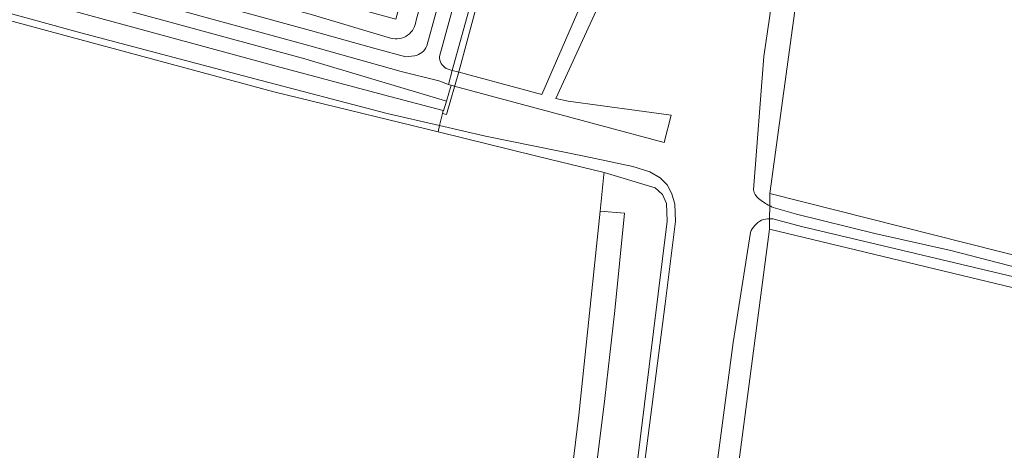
# Model space of a CAD drawing. Header units: metres. Extents: x 149984 to 156489, y 469398 to 478068.
# Tile 722 of 854: x 154849 to 154962, y 472682 to 472731. Entities that reach past the tile are written whole.
import ezdxf

# ---------------------------------------------------------------- set-up
doc = ezdxf.new("R2010")
doc.units = ezdxf.units.M
doc.header["$LTSCALE"] = 0.75
for name, color, linetype, lineweight in [('B-WE-GK-BESCHOEIING-G', 252, 'GK-BESCHOEIING-SO', 18), ('B-WE-GR-GRAS-GV', 252, 'Continuous', 13), ('B-WE-KW-KUNSTWERK_STEIGER-GV', 6, 'Continuous', 18), ('B-WE-OG-TERREIN_BEGROEID-GV', 252, 'Continuous', 18), ('B-WE-OG-TERREIN_ERF-GV', 252, 'Continuous', 18), ('B-WE-OG-TERREIN_OEVER-GV', 252, 'Continuous', 18), ('B-WE-OG-WATER_MEER-GV', 252, 'Continuous', 18), ('B-WE-OG-WATER_SLOOT-GV', 252, 'Continuous', 18), ('B-WE-OG-WEG-GV', 252, 'Continuous', 18), ('B-WE-VH-GESLOTENVERHARDING_ASFALT-GV', 252, 'Continuous', 18)]:
    doc.layers.add(name, color=color, linetype=linetype, lineweight=lineweight)
doc.linetypes.add('GK-BESCHOEIING-SO', pattern='A,18,-3,[1,NLCS.SHX,S=0.6,R=0,X=0,Y=0],-3', length=24)

msp = doc.modelspace()

# ---------------------------------------------------------------- linework, layer by layer
at = {"layer": 'B-WE-GK-BESCHOEIING-G', "flags": 128}
for points in [[(154917.735, 472793.6), (154910.714, 472768.158), (154899.073, 472725.005)], [(154897.67, 472720.079), (154899.073, 472725.005)], [(154897.67, 472720.079), (154897.211, 472720.208)]]:
    msp.add_lwpolyline(points, dxfattribs=at)
at = {"layer": 'B-WE-GR-GRAS-GV', "flags": 128}
for points in [[(154897.288, 472720.536), (154897.211, 472720.208), (154897.67, 472720.079), (154899.073, 472725.005), (154910.714, 472768.158), (154917.735, 472793.6), (154919.24, 472799.644), (154921.768, 472808.888), (154924.463, 472818.658), (154926.339, 472825.798), (154930.24, 472840.082), (154933.681, 472852.872), (154937.39, 472866.038), (154939.01, 472872.509), (154940.922, 472879.433), (154943.017, 472886.731), (154945.819, 472897.463), (154947.781, 472905.033)], [(154947.41, 472905.515), (154947.374, 472905.232), (154947.341, 472905.072), (154947.126, 472904.032), (154946.889, 472903.502), (154946.62, 472902.508), (154945.894, 472899.83), (154917.641, 472795.57), (154917.459, 472795.612), (154917.086, 472793.994), (154917.229, 472793.965), (154907.184, 472757.05), (154898.334, 472725.164), (154897.891, 472723.544), (154898.015, 472723.507), (154898.202, 472723.452), (154897.678, 472721.636), (154897.347, 472720.52), (154897.288, 472720.536)], [(154910.094, 472662.635), (154912.872, 472685.522), (154915.319, 472708.997), (154915.758, 472713.204), (154915.782, 472713.435), (154908.065, 472715.317), (154896.714, 472718.086), (154877.815, 472722.696), (154823.575, 472737.38), (154812.33, 472740.555), (154793.594, 472745.803), (154746.461, 472758.352), (154717.42, 472765.971)], [(154915.737, 472649.071), (154923.026, 472707.838), (154922.968, 472709.849), (154922.48, 472710.883), (154921.658, 472711.659), (154915.782, 472713.435), (154915.758, 472713.204), (154915.319, 472708.997), (154918.13, 472708.74), (154917.001, 472697.572), (154915.853, 472687.458), (154914.158, 472673.58)]]:
    msp.add_lwpolyline(points, dxfattribs=at)
for points in [[(155006.546, 472692.902), (155015.145, 472735.235), (154940.665, 472753.624), (154934.844, 472711.026)], [(154996.57, 472646.051), (155005.83, 472689.84), (154934.79, 472706.905), (154929.101, 472663.778)]]:
    msp.add_lwpolyline(points, close=True, dxfattribs=at)
at = {"layer": 'B-WE-KW-KUNSTWERK_STEIGER-GV', "flags": 128}
msp.add_lwpolyline([(154918.757, 472745.654), (154908.638, 472722.374), (154898.979, 472724.992), (154898.334, 472725.164), (154897.891, 472723.544), (154898.015, 472723.507), (154898.202, 472723.452), (154898.54, 472723.352), (154922.674, 472716.859), (154923.505, 472720.02), (154911.649, 472721.612), (154910.235, 472721.918), (154921.65, 472746.796)], dxfattribs=at)
at = {"layer": 'B-WE-OG-TERREIN_BEGROEID-GV', "flags": 128}
for points in [[(154895.424, 472727.979), (154903.686, 472758.033), (154912.926, 472791.771), (154913.643, 472794.512), (154912.806, 472795.025), (154912.133, 472795.293), (154911.197, 472792.412), (154901.994, 472758.779), (154894.172, 472730.943)], [(154891.25, 472728.862), (154882.28, 472731.548), (154746.793, 472768.387), (154726.737, 472773.457), (154725.325, 472773.476), (154725.229, 472773.001), (154726.175, 472772.386), (154755.795, 472764.243), (154882.034, 472729.739), (154889.576, 472727.647), (154893.017, 472726.728)], [(154893.017, 472726.728), (154893.993, 472726.82)]]:
    msp.add_lwpolyline(points, dxfattribs=at)
msp.add_lwpolyline([(154726.296, 472770.474), (154707.463, 472775.394), (154703.697, 472776.261), (154703.149, 472774.824), (154707.302, 472773.797), (154726.878, 472768.533), (154881.407, 472726.495), (154897.56, 472721.671), (154897.678, 472721.636), (154898.202, 472723.452), (154898.015, 472723.507), (154897.891, 472723.544), (154896.787, 472723.944), (154892.454, 472725.031), (154881.7, 472728.04), (154755.191, 472762.619)], close=True, dxfattribs=at)
at = {"layer": 'B-WE-OG-TERREIN_BEGROEID-GV'}
for points in [[(154894.172, 472730.943, -0.4774943), (154891.25, 472728.862)], [(154893.993, 472726.82, 0.2448446), (154895.424, 472727.979)]]:
    msp.add_lwpolyline(points, format="xyb", dxfattribs=at)
at = {"layer": 'B-WE-OG-TERREIN_ERF-GV', "flags": 128}
msp.add_lwpolyline([(154905.993, 472638.955), (154905.464, 472636.177), (154902.95, 472622.683), (154895.915, 472585.077), (154898.902, 472584.323), (154901.394, 472595.586), (154902.864, 472603.134), (154903.922, 472608.982), (154908.094, 472631.541), (154910.224, 472643.623), (154911.809, 472654.23), (154913.23, 472664.888), (154914.158, 472673.58), (154915.853, 472687.458), (154917.001, 472697.572), (154918.13, 472708.74), (154915.319, 472708.997), (154912.872, 472685.522), (154910.094, 472662.635)], close=True, dxfattribs=at)
at = {"layer": 'B-WE-OG-TERREIN_OEVER-GV', "flags": 128}
for points in [[(154703.697, 472776.261), (154701.512, 472776.844), (154699.673, 472775.034), (154700.101, 472774.07), (154793.147, 472748.792), (154814.24, 472743.049), (154878.103, 472725.66), (154890.434, 472722.366), (154897.288, 472720.536), (154897.347, 472720.52), (154897.678, 472721.636), (154897.56, 472721.671), (154881.407, 472726.495), (154726.878, 472768.533), (154707.302, 472773.797), (154703.149, 472774.824)], [(154896.886, 472718.819), (154890.869, 472720.224), (154875.645, 472724.183), (154855.669, 472729.482), (154838.448, 472734.215), (154820.345, 472739.41), (154804.497, 472743.702), (154783.808, 472749.178), (154768.673, 472753.39), (154755.265, 472757.065), (154735.953, 472762.313), (154719.155, 472766.825), (154706.853, 472769.912), (154698.162, 472772.464), (154697.903, 472772.483), (154697.089, 472771.922), (154717.42, 472765.971), (154746.461, 472758.352), (154793.594, 472745.803), (154812.33, 472740.555), (154823.575, 472737.38), (154877.815, 472722.696), (154896.714, 472718.086)]]:
    msp.add_lwpolyline(points, close=True, dxfattribs=at)
for points in [[(154934.825, 472709.593), (154934.844, 472711.026), (154940.665, 472753.624), (154940.715, 472755.194), (154939.778, 472755.438)], [(154938.362, 472754.448), (154936.54, 472743.274), (154934.126, 472726.749), (154932.932, 472711.429)], [(154918.309, 472663.631), (154922.803, 472698.334), (154923.987, 472707.819), (154923.898, 472709.802), (154923.573, 472710.987), (154923.039, 472712.023), (154922.21, 472712.822), (154921.028, 472713.507), (154919.067, 472714.109), (154913.49, 472715.318), (154902.172, 472717.585), (154896.886, 472718.819), (154896.714, 472718.086), (154908.065, 472715.317), (154915.782, 472713.435), (154921.658, 472711.659), (154922.48, 472710.883), (154922.968, 472709.849), (154923.026, 472707.838), (154915.737, 472649.071)], [(154934.806, 472708.105), (154934.79, 472706.905), (155005.83, 472689.84), (155006.546, 472692.902), (154934.844, 472711.026), (154934.825, 472709.593)], [(154935.22, 472709.409), (154937.878, 472708.632), (154946.874, 472706.401), (154955.641, 472704.472), (154968.968, 472701.03), (154980.191, 472698.215), (154993.969, 472694.954), (155004.254, 472692.256)], [(154927.593, 472662.957), (154928.563, 472662.601), (154928.985, 472662.499), (154929.101, 472663.778), (154934.79, 472706.905), (154934.806, 472708.105)], [(155003.895, 472691.228), (155000.59, 472692.072), (154992.556, 472694.152), (154978.779, 472697.378), (154963.684, 472701.248), (154949.299, 472704.656), (154938.471, 472707.232), (154935.161, 472708.087)], [(154932.59, 472706.524), (154930.631, 472693.88), (154926.677, 472664.207)]]:
    msp.add_lwpolyline(points, dxfattribs=at)
at = {"layer": 'B-WE-OG-TERREIN_OEVER-GV'}
for points in [[(154932.932, 472711.429, 0.1756159), (154933.535, 472710.441)], [(154933.535, 472710.441, 0.057506), (154934.825, 472709.593)], [(154934.825, 472709.593, 0.0153886), (154935.22, 472709.409)], [(154933.874, 472707.947, 0.1786606), (154932.59, 472706.524)], [(154934.806, 472708.105, 0.0793028), (154933.874, 472707.947)], [(154935.161, 472708.087, 0.0285256), (154934.806, 472708.105)]]:
    msp.add_lwpolyline(points, format="xyb", dxfattribs=at)
at = {"layer": 'B-WE-OG-WATER_MEER-GV', "flags": 128}
for points in [[(154926.339, 472825.798), (154924.463, 472818.658), (154921.768, 472808.888), (154919.24, 472799.644), (154917.735, 472793.6), (154910.714, 472768.158), (154899.073, 472725.005), (154897.67, 472720.079), (154897.211, 472720.208), (154896.886, 472718.819), (154902.172, 472717.585), (154913.49, 472715.318), (154919.067, 472714.109), (154921.028, 472713.507), (154922.21, 472712.822), (154923.039, 472712.023), (154923.573, 472710.987), (154923.898, 472709.802), (154923.987, 472707.819), (154922.803, 472698.334), (154918.309, 472663.631)], [(154932.932, 472711.429), (154934.126, 472726.749), (154936.54, 472743.274), (154938.362, 472754.448)], [(154934.806, 472708.105), (154934.825, 472709.593)], [(154926.677, 472664.207), (154930.631, 472693.88), (154932.59, 472706.524)]]:
    msp.add_lwpolyline(points, dxfattribs=at)
at = {"layer": 'B-WE-OG-WATER_MEER-GV'}
for points in [[(154933.535, 472710.441, -0.1756159), (154932.932, 472711.429)], [(154934.825, 472709.593, -0.057506), (154933.535, 472710.441)], [(154932.59, 472706.524, -0.1786606), (154933.874, 472707.947)], [(154933.874, 472707.947, -0.0793028), (154934.806, 472708.105)]]:
    msp.add_lwpolyline(points, format="xyb", dxfattribs=at)
at = {"layer": 'B-WE-OG-WATER_SLOOT-GV', "flags": 128}
msp.add_lwpolyline([(154697.903, 472772.483), (154698.162, 472772.464), (154706.853, 472769.912), (154719.155, 472766.825), (154735.953, 472762.313), (154755.265, 472757.065), (154768.673, 472753.39), (154783.808, 472749.178), (154804.497, 472743.702), (154820.345, 472739.41), (154838.448, 472734.215), (154855.669, 472729.482), (154875.645, 472724.183), (154890.869, 472720.224), (154896.886, 472718.819), (154897.211, 472720.208), (154897.288, 472720.536), (154890.434, 472722.366), (154878.103, 472725.66), (154814.24, 472743.049), (154793.147, 472748.792), (154700.101, 472774.07), (154699.673, 472775.034), (154698.03, 472772.57)], close=True, dxfattribs=at)
for points in [[(154934.825, 472709.593), (154934.806, 472708.105)], [(155004.254, 472692.256), (154993.969, 472694.954), (154980.191, 472698.215), (154968.968, 472701.03), (154955.641, 472704.472), (154946.874, 472706.401), (154937.878, 472708.632), (154935.22, 472709.409)], [(154935.161, 472708.087), (154938.471, 472707.232), (154949.299, 472704.656), (154963.684, 472701.248), (154978.779, 472697.378), (154992.556, 472694.152), (155000.59, 472692.072), (155003.895, 472691.228)]]:
    msp.add_lwpolyline(points, dxfattribs=at)
at = {"layer": 'B-WE-OG-WATER_SLOOT-GV'}
for points in [[(154935.22, 472709.409, -0.0153886), (154934.825, 472709.593)], [(154934.806, 472708.105, -0.0285256), (154935.161, 472708.087)]]:
    msp.add_lwpolyline(points, format="xyb", dxfattribs=at)
at = {"layer": 'B-WE-OG-WEG-GV', "flags": 128}
for points in [[(154894.172, 472730.943), (154901.994, 472758.779), (154911.197, 472792.412), (154912.133, 472795.293), (154912.537, 472796.697), (154909.874, 472797.483), (154909.382, 472796.101), (154891.853, 472731.03), (154727.223, 472775.755), (154726.013, 472776.083), (154724.591, 472776.468), (154723.908, 472773.861), (154723.905, 472773.85), (154725.325, 472773.476), (154726.737, 472773.457), (154746.793, 472768.387)], [(154897.65, 472725.388), (154898.334, 472725.164), (154907.184, 472757.05), (154917.229, 472793.965), (154917.086, 472793.994), (154915.704, 472794.206), (154915.208, 472793.921), (154914.227, 472790.267), (154905.212, 472757.257), (154896.869, 472726.759)], [(154746.793, 472768.387), (154882.28, 472731.548), (154891.25, 472728.862)]]:
    msp.add_lwpolyline(points, dxfattribs=at)
at = {"layer": 'B-WE-OG-WEG-GV'}
for points in [[(154891.25, 472728.862, 0.4774943), (154894.172, 472730.943)], [(154896.869, 472726.759, 0.2926653), (154897.65, 472725.388)]]:
    msp.add_lwpolyline(points, format="xyb", dxfattribs=at)
at = {"layer": 'B-WE-VH-GESLOTENVERHARDING_ASFALT-GV', "flags": 128}
for points in [[(154896.869, 472726.759), (154905.212, 472757.257), (154914.227, 472790.267), (154915.208, 472793.921), (154915.704, 472794.206), (154917.086, 472793.994), (154917.459, 472795.612), (154916.267, 472795.868), (154915.898, 472796.111), (154915.952, 472796.734), (154916.589, 472798.948), (154926.376, 472834.662)], [(154914.837, 472798.843), (154914.199, 472796.595), (154913.021, 472796.645), (154912.537, 472796.697), (154912.133, 472795.293), (154912.806, 472795.025), (154913.643, 472794.512), (154912.926, 472791.771), (154903.686, 472758.033), (154895.424, 472727.979)], [(154893.993, 472726.82), (154893.017, 472726.728), (154889.576, 472727.647), (154882.034, 472729.739), (154755.795, 472764.243), (154726.175, 472772.386), (154725.229, 472773.001), (154725.325, 472773.476), (154723.905, 472773.85), (154723.761, 472773.415), (154723.206, 472773.076), (154709.287, 472777.22), (154705.942, 472778.234), (154703.697, 472776.261), (154707.463, 472775.394), (154726.296, 472770.474), (154755.191, 472762.619), (154881.7, 472728.04), (154892.454, 472725.031), (154896.787, 472723.944), (154897.891, 472723.544), (154898.334, 472725.164), (154897.65, 472725.388)]]:
    msp.add_lwpolyline(points, dxfattribs=at)
at = {"layer": 'B-WE-VH-GESLOTENVERHARDING_ASFALT-GV'}
for points in [[(154895.424, 472727.979, -0.2448446), (154893.993, 472726.82)], [(154897.65, 472725.388, -0.2926653), (154896.869, 472726.759)]]:
    msp.add_lwpolyline(points, format="xyb", dxfattribs=at)

doc.saveas('drawing.dxf')
